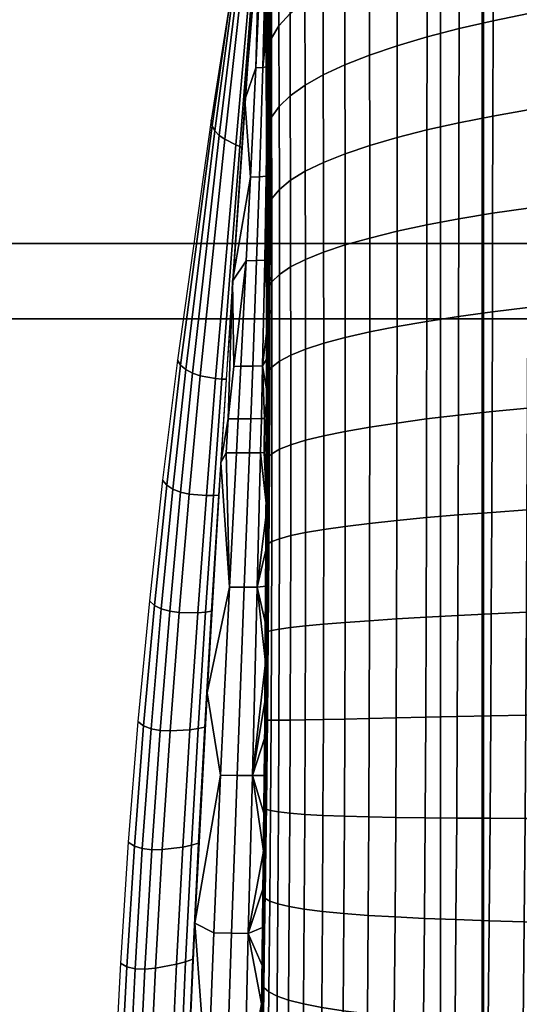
# Model space of a CAD drawing. Header units: millimetres. Extents: x 422 to 799, y -530 to 0.
# Tile 473 of 656: x 555 to 569, y -253 to -225. Entities that reach past the tile are written whole.
import ezdxf

# ---------------------------------------------------------------- set-up
doc = ezdxf.new("R2010")
doc.units = ezdxf.units.MM
doc.header["$MEASUREMENT"] = 0
for name, color, linetype in [('Coperchio', 4, 'Continuous'), ('sanitari', 7, 'Continuous'), ('Sifone', 11, 'Continuous')]:
    doc.layers.add(name, color=color, linetype=linetype)

msp = doc.modelspace()

# ---------------------------------------------------------------- meshes
at = {"layer": 'Coperchio'}
mesh = msp.add_polyface(dxfattribs=at)
corners = [(627.35, -190.644, 41.915), (627.349, -149.865, 41.726), (640.319, -149.865, 41.692), (640.32, -190.644, 41.875), (614.381, -190.644, 41.923), (614.38, -149.865, 41.733), (627.35, -231.423, 42), (640.321, -231.423, 41.957), (614.381, -231.424, 42.009), (610.846, -208.416, 41.973), (610.847, -164.111, 41.811), (610.846, -181.833, 41.891), (610.846, -195.125, 41.938), (610.846, -221.708, 41.998), (610.847, -235, 42.011), (640.302, -190.657, 37.975), (653.256, -190.656, 37.884), (653.26, -149.886, 37.715), (640.303, -149.888, 37.792), (627.344, -190.657, 38.015), (627.344, -149.888, 37.826), (614.38, -190.657, 38.023), (614.38, -149.888, 37.833), (640.301, -231.426, 38.057), (653.255, -231.426, 37.958), (627.344, -231.427, 38.1), (614.381, -231.427, 38.109), (610.847, -179.175, 37.98), (610.846, -161.235, 37.897), (610.847, -192.631, 38.03), (610.847, -206.086, 38.068), (610.847, -219.542, 38.095), (610.847, -246.453, 38.114), (610.847, -232.997, 38.11), (542.458, -190.646, 41.407), (529.488, -190.647, 41.124), (529.492, -149.871, 41.062), (542.462, -149.868, 41.299), (568.401, -190.644, 41.784), (568.403, -149.866, 41.614), (581.373, -190.644, 41.875), (581.374, -149.865, 41.692), (594.344, -190.644, 41.915), (594.344, -149.865, 41.726), (607.312, -190.644, 41.923), (607.313, -149.865, 41.733), (542.456, -231.424, 41.452), (529.486, -231.424, 41.146), (568.4, -231.423, 41.858), (581.372, -231.423, 41.957), (594.343, -231.423, 42), (607.312, -231.424, 42.009), (610.847, -208.416, 41.973), (610.847, -164.111, 41.811), (610.847, -181.833, 41.891), (610.847, -195.125, 41.938), (610.847, -221.708, 41.998), (610.847, -235, 42.011), (529.579, -190.651, 37.225), (529.568, -149.878, 37.163), (523.09, -149.876, 37.028), (523.102, -190.65, 37.064), (542.532, -190.653, 37.508), (542.523, -149.882, 37.399), (568.437, -190.656, 37.884), (568.433, -149.886, 37.715), (581.391, -190.657, 37.975), (581.39, -149.888, 37.792), (594.349, -190.657, 38.015), (594.349, -149.888, 37.826), (607.313, -190.657, 38.023), (607.313, -149.888, 37.833), (529.584, -231.424, 37.247), (523.108, -231.424, 37.073), (542.536, -231.425, 37.552), (568.439, -231.426, 37.958), (581.392, -231.426, 38.057), (594.349, -231.427, 38.1), (607.312, -231.427, 38.109), (610.847, -179.175, 37.98), (610.846, -161.235, 37.897), (610.847, -192.631, 38.03), (610.847, -206.086, 38.068), (610.847, -219.542, 38.095), (610.847, -246.453, 38.114), (610.847, -232.997, 38.11)]
mesh.append_faces([[corners[k] for k in face] for face in [(0, 1, 2, 3), (4, 5, 1, 0), (6, 0, 3, 7), (8, 4, 0, 6), (8, 9, 4, 4), (10, 5, 4, 4), (4, 11, 10, 10), (4, 12, 11, 11), (13, 9, 8, 8), (14, 13, 8, 8), (9, 12, 4, 4), (15, 16, 17, 18), (19, 15, 18, 20), (21, 19, 20, 22), (23, 24, 16, 15), (25, 23, 15, 19), (26, 25, 19, 21), (27, 22, 28, 28), (29, 21, 27, 27), (30, 26, 21, 21), (22, 27, 21, 21), (29, 30, 21, 21), (30, 31, 26, 26), (32, 26, 33, 33), (31, 33, 26, 26), (34, 35, 36, 37), (38, 34, 37, 39), (40, 38, 39, 41), (42, 40, 41, 43), (44, 42, 43, 45), (46, 47, 35, 34), (48, 46, 34, 38), (49, 48, 38, 40), (50, 49, 40, 42), (51, 50, 42, 44), (51, 44, 52, 52), (53, 44, 45, 45), (44, 53, 54, 54), (44, 54, 55, 55), (56, 51, 52, 52), (57, 51, 56, 56), (52, 44, 55, 55), (58, 59, 60, 61), (62, 63, 59, 58), (64, 65, 63, 62), (66, 67, 65, 64), (68, 69, 67, 66), (70, 71, 69, 68), (72, 58, 61, 73), (74, 62, 58, 72), (75, 64, 62, 74), (76, 66, 64, 75), (77, 68, 66, 76), (78, 70, 68, 77), (79, 80, 71, 71), (81, 79, 70, 70), (82, 70, 78, 78), (71, 70, 79, 79), (81, 70, 82, 82), (82, 78, 83, 83), (84, 85, 78, 78), (83, 78, 85, 85)]])
mesh = msp.add_polyface(dxfattribs=at)
corners = [(627.351, -272.203, 41.981), (627.35, -231.423, 42), (640.321, -231.423, 41.957), (640.322, -272.203, 41.937), (614.382, -272.203, 41.991), (614.381, -231.424, 42.009), (627.351, -312.982, 41.859), (640.322, -312.982, 41.817), (614.382, -312.982, 41.868), (610.847, -248.291, 42.014), (610.847, -235, 42.011), (610.847, -261.583, 42.005), (610.847, -288.166, 41.955), (610.847, -274.875, 41.985), (610.847, -305.888, 41.896), (640.301, -272.196, 38.037), (653.255, -272.196, 37.937), (653.255, -231.426, 37.958), (640.301, -231.426, 38.057), (627.344, -272.196, 38.081), (627.344, -231.427, 38.1), (614.381, -272.196, 38.091), (614.381, -231.427, 38.109), (640.303, -312.966, 37.918), (653.257, -312.966, 37.824), (627.345, -312.965, 37.959), (614.382, -312.966, 37.968), (610.847, -246.453, 38.114), (610.847, -259.908, 38.107), (610.847, -273.364, 38.088), (610.847, -286.819, 38.058), (610.847, -304.76, 38.001), (529.486, -272.201, 41.124), (523.002, -231.424, 40.971), (529.486, -231.424, 41.146), (542.456, -272.201, 41.429), (542.456, -231.424, 41.452), (568.4, -272.202, 41.837), (568.4, -231.423, 41.858), (581.372, -272.203, 41.937), (581.372, -231.423, 41.957), (594.343, -272.203, 41.981), (594.343, -231.423, 42), (607.312, -272.203, 41.991), (607.312, -231.424, 42.009), (542.457, -312.979, 41.346), (529.487, -312.977, 41.068), (568.4, -312.981, 41.724), (581.371, -312.982, 41.817), (594.342, -312.982, 41.859), (607.311, -312.982, 41.868), (610.847, -235, 42.011), (610.847, -248.291, 42.014), (523.073, -292.693, 40.934), (610.847, -261.583, 42.005), (610.846, -288.166, 41.955), (610.846, -274.875, 41.985), (610.846, -305.888, 41.896), (529.583, -272.197, 37.226), (529.584, -231.424, 37.247), (523.108, -231.424, 37.073), (542.536, -272.196, 37.53), (542.536, -231.425, 37.552), (568.439, -272.196, 37.937), (568.439, -231.426, 37.958), (581.392, -272.196, 38.037), (581.392, -231.426, 38.057), (594.349, -272.196, 38.081), (594.349, -231.427, 38.1), (607.312, -272.196, 38.091), (607.312, -231.427, 38.109), (542.53, -312.968, 37.447), (529.576, -312.97, 37.169), (568.436, -312.966, 37.824), (581.39, -312.966, 37.918), (594.348, -312.965, 37.959), (607.312, -312.966, 37.968), (523.105, -281.676, 37.044), (610.847, -246.453, 38.114), (610.847, -259.908, 38.107), (610.847, -273.364, 38.088), (610.847, -286.819, 38.058), (523.151, -292.397, 37.035), (610.847, -304.76, 38.001)]
mesh.append_faces([[corners[k] for k in face] for face in [(0, 1, 2, 3), (4, 5, 1, 0), (6, 0, 3, 7), (8, 4, 0, 6), (5, 9, 10, 10), (9, 5, 4, 4), (4, 11, 9, 9), (12, 4, 8, 8), (11, 4, 13, 13), (12, 13, 4, 4), (14, 12, 8, 8), (15, 16, 17, 18), (19, 15, 18, 20), (21, 19, 20, 22), (23, 24, 16, 15), (25, 23, 15, 19), (26, 25, 19, 21), (21, 22, 27, 27), (21, 27, 28, 28), (29, 21, 28, 28), (30, 21, 29, 29), (21, 30, 26, 26), (26, 30, 31, 31), (32, 33, 34, 34), (35, 32, 34, 36), (37, 35, 36, 38), (39, 37, 38, 40), (41, 39, 40, 42), (43, 41, 42, 44), (45, 46, 32, 35), (47, 45, 35, 37), (48, 47, 37, 39), (49, 48, 39, 41), (50, 49, 41, 43), (44, 51, 52, 52), (52, 43, 44, 44), (46, 53, 32, 32), (43, 52, 54, 54), (55, 50, 43, 43), (54, 56, 43, 43), (55, 43, 56, 56), (57, 50, 55, 55), (58, 59, 60, 60), (61, 62, 59, 58), (63, 64, 62, 61), (65, 66, 64, 63), (67, 68, 66, 65), (69, 70, 68, 67), (71, 61, 58, 72), (73, 63, 61, 71), (74, 65, 63, 73), (75, 67, 65, 74), (76, 69, 67, 75), (60, 77, 58, 58), (69, 78, 70, 70), (69, 79, 78, 78), (80, 79, 69, 69), (81, 80, 69, 69), (72, 58, 82, 82), (69, 76, 81, 81), (76, 83, 81, 81)]])
at = {"layer": 'sanitari'}
mesh = msp.add_polyface(dxfattribs=at)
corners = [(551.76, -233.563, -13.253), (522.227, -233.563, -13.253), (522.227, -265.132, -13.253), (551.76, -265.132, -13.253), (551.76, -201.994, -13.253), (522.227, -201.994, -13.253), (551.76, -170.425, -13.253), (522.227, -170.425, -13.253), (581.293, -233.563, -13.253), (581.293, -265.132, -13.253), (581.293, -201.994, -13.253), (581.293, -170.425, -13.253), (610.825, -233.563, -13.253), (610.825, -265.132, -13.253), (610.825, -201.994, -13.253), (610.825, -170.425, -13.253), (640.358, -233.563, -13.253), (640.358, -265.132, -13.253), (640.358, -201.994, -13.253), (640.358, -170.425, -13.253), (567.221, -224.06, -277.339), (545.417, -224.06, -277.339), (545.417, -192.052, -276.188), (567.221, -192.052, -276.188), (567.221, -256.069, -278.49), (545.417, -256.069, -278.49), (589.024, -224.06, -277.339), (589.024, -192.052, -276.188), (589.024, -256.069, -278.49), (610.827, -224.06, -277.339), (610.827, -192.052, -276.188), (610.827, -256.069, -278.49), (632.63, -224.06, -277.339), (632.63, -192.052, -276.188), (632.63, -256.069, -278.49), (654.433, -224.06, -277.339), (654.433, -192.052, -276.188), (654.433, -256.069, -278.49), (523.788, -178.221, -275.691), (523.85, -173.165, -275.509), (523.614, -208.055, -276.763), (523.62, -203.124, -276.586), (523.635, -198.194, -276.409), (523.659, -193.263, -276.232), (523.692, -188.333, -276.054), (523.726, -231.855, -277.619), (523.661, -223.921, -277.334), (523.624, -215.988, -277.049), (523.943, -247.668, -278.188), (523.819, -239.788, -277.905), (523.736, -183.277, -275.872), (524.515, -271.306, -279.038), (524.29, -263.427, -278.755), (524.099, -255.548, -278.471), (520.439, -255.565, -278.396), (523.943, -247.668, -278.188), (524.099, -255.548, -278.471), (520.163, -239.772, -277.828), (523.726, -231.855, -277.619), (523.819, -239.788, -277.905), (524.29, -263.427, -278.755), (519.971, -207.983, -276.685), (523.624, -215.988, -277.049), (523.661, -223.921, -277.334), (523.62, -203.124, -276.586), (523.614, -208.055, -276.763), (523.659, -193.263, -276.232), (523.635, -198.194, -276.409), (520.162, -178.104, -275.611), (523.736, -183.277, -275.872), (523.692, -188.333, -276.054), (523.788, -178.221, -275.691), (520.851, -271.359, -278.965)]
mesh.append_faces([[corners[k] for k in face] for face in [(0, 1, 2, 3), (4, 5, 1, 0), (6, 7, 5, 4), (8, 0, 3, 9), (10, 4, 0, 8), (11, 6, 4, 10), (12, 8, 9, 13), (14, 10, 8, 12), (15, 11, 10, 14), (16, 12, 13, 17), (18, 14, 12, 16), (19, 15, 14, 18), (20, 21, 22, 23), (24, 25, 21, 20), (26, 20, 23, 27), (28, 24, 20, 26), (29, 26, 27, 30), (31, 28, 26, 29), (32, 29, 30, 33), (34, 31, 29, 32), (35, 32, 33, 36), (37, 34, 32, 35), (38, 39, 22, 22), (22, 40, 41, 41), (22, 42, 43, 43), (41, 42, 22, 22), (22, 43, 44, 44), (45, 46, 21, 21), (21, 46, 47, 47), (25, 48, 49, 49), (21, 49, 45, 45), (47, 40, 21, 21), (50, 22, 44, 44), (51, 52, 25, 25), (53, 25, 52, 52), (48, 25, 53, 53), (38, 22, 50, 50), (25, 49, 21, 21), (40, 22, 21, 21), (54, 55, 56, 56), (57, 58, 59, 59), (57, 59, 55, 55), (54, 56, 60, 60), (61, 62, 63, 63), (61, 64, 65, 65), (61, 65, 62, 62), (61, 66, 67, 67), (68, 69, 70, 70), (68, 70, 66, 66), (61, 67, 64, 64), (57, 63, 58, 58), (68, 71, 69, 69), (72, 54, 60, 60)]])
at = {"layer": 'Sifone', "color": 150}
mesh = msp.add_polyface(dxfattribs=at)
corners = [(566.01, -216.019, -330.755), (566.868, -215.612, -331.871), (566.881, -213.824, -330.725), (566.021, -214.263, -329.624), (572.915, -216.278, -338.836), (573.955, -216.08, -339.53), (573.982, -213.478, -338.026), (572.94, -213.7, -337.341), (571.895, -216.495, -338.099), (571.918, -213.942, -336.614), (570.809, -216.753, -337.247), (570.831, -214.229, -335.774), (569.757, -217.032, -336.342), (569.776, -214.54, -334.882), (568.742, -217.332, -335.38), (568.759, -214.874, -333.935), (567.773, -217.654, -334.362), (567.788, -215.231, -332.931), (566.856, -217.997, -333.286), (566, -218.363, -332.152), (574.989, -218.589, -341.596), (576.061, -218.447, -342.217), (576.086, -215.738, -340.799), (575.012, -215.9, -340.184), (573.933, -218.748, -340.936), (572.894, -218.923, -340.234), (571.875, -219.115, -339.489), (570.792, -219.345, -338.627), (569.741, -219.594, -337.71), (568.729, -219.862, -336.737), (567.762, -220.149, -335.706), (566.848, -220.455, -334.615), (565.995, -220.782, -333.467), (574.969, -221.337, -342.904), (576.04, -221.214, -343.529), (573.914, -221.475, -342.238), (572.877, -221.629, -341.53), (571.859, -221.798, -340.778), (570.778, -222.001, -339.907), (569.729, -222.221, -338.981), (568.719, -222.457, -337.997), (567.755, -222.711, -336.955), (566.843, -222.981, -335.853), (565.992, -223.27, -334.692), (574.951, -224.139, -344.104), (576.022, -224.034, -344.733), (573.897, -224.257, -343.433), (572.861, -224.39, -342.72), (571.846, -224.537, -341.962), (570.766, -224.713, -341.084), (569.719, -224.905, -340.149), (568.712, -225.112, -339.157), (567.749, -225.332, -338.105), (566.839, -225.568, -336.994), (565.991, -225.82, -335.822), (574.935, -226.987, -345.192), (576.005, -226.9, -345.824), (573.882, -227.087, -344.517), (572.848, -227.2, -343.8), (571.833, -227.325, -343.037), (570.755, -227.477, -342.152), (569.711, -227.641, -341.211), (568.705, -227.819, -340.211), (567.745, -228.008, -339.152), (566.837, -228.21, -338.032), (565.991, -228.426, -336.851)]
mesh.append_faces([[corners[k] for k in face] for face in [(0, 1, 2, 3), (4, 5, 6, 7), (8, 4, 7, 9), (10, 8, 9, 11), (12, 10, 11, 13), (14, 12, 13, 15), (16, 14, 15, 17), (18, 16, 17, 1), (19, 18, 1, 0), (20, 21, 22, 23), (24, 20, 23, 5), (25, 24, 5, 4), (26, 25, 4, 8), (27, 26, 8, 10), (28, 27, 10, 12), (29, 28, 12, 14), (30, 29, 14, 16), (31, 30, 16, 18), (32, 31, 18, 19), (33, 34, 21, 20), (35, 33, 20, 24), (36, 35, 24, 25), (37, 36, 25, 26), (38, 37, 26, 27), (39, 38, 27, 28), (40, 39, 28, 29), (41, 40, 29, 30), (42, 41, 30, 31), (43, 42, 31, 32), (44, 45, 34, 33), (46, 44, 33, 35), (47, 46, 35, 36), (48, 47, 36, 37), (49, 48, 37, 38), (50, 49, 38, 39), (51, 50, 39, 40), (52, 51, 40, 41), (53, 52, 41, 42), (54, 53, 42, 43), (55, 56, 45, 44), (57, 55, 44, 46), (58, 57, 46, 47), (59, 58, 47, 48), (60, 59, 48, 49), (61, 60, 49, 50), (62, 61, 50, 51), (63, 62, 51, 52), (64, 63, 52, 53), (65, 64, 53, 54)]], dxfattribs={"color": 150})
mesh = msp.add_polyface(dxfattribs=at)
corners = [(562.368, -221.402, -316.858), (562.375, -222.119, -318.189), (562.371, -221.028, -317.471), (562.362, -219.586, -315.797), (562.363, -220.999, -315.476), (562.364, -221.922, -316.006), (562.366, -220.006, -316.763), (562.371, -222.911, -317.684), (562.379, -223.228, -318.881), (562.364, -222.603, -316.385), (562.364, -223.309, -316.766), (562.296, -221.798, -321.584), (562.413, -221.35, -322.967), (562.407, -219.343, -321.706), (562.289, -219.843, -320.344), (562.269, -222.243, -320.209), (562.262, -220.339, -318.988), (563.89, -221.86, -329.693), (564.507, -221.488, -331.001), (564.508, -219.154, -329.718), (563.889, -219.572, -328.426), (563.369, -222.244, -328.345), (563.366, -220.004, -327.095), (562.949, -222.639, -326.966), (562.945, -220.447, -325.733), (562.634, -223.039, -325.569), (562.628, -220.898, -324.353), (562.42, -223.441, -324.165), (562.303, -223.839, -322.765), (562.276, -224.233, -321.373), (565.211, -223.575, -333.473), (565.992, -223.27, -334.692), (565.995, -220.782, -333.467), (565.211, -221.128, -332.261), (564.508, -223.893, -332.2), (563.893, -224.22, -330.878), (563.374, -224.558, -329.516), (562.317, -220.828, -317.647), (562.321, -221.743, -318.254), (562.325, -222.681, -318.848), (562.328, -223.64, -319.429), (562.378, -222.735, -318.578), (562.35, -222.713, -318.713), (562.343, -220.865, -317.513), (562.37, -220.892, -317.379), (562.321, -221.743, -318.254), (562.317, -220.828, -317.647), (562.325, -222.681, -318.848), (562.328, -223.64, -319.429), (562.357, -224.648, -319.86), (562.236, -220.875, -291.305), (562.177, -222.268, -291.306), (562.287, -222.244, -303.087), (562.315, -220.848, -303.087), (562.265, -220.179, -291.304), (562.327, -220.151, -303.086), (562.337, -222.226, -311.088), (562.364, -224.022, -317.141), (562.364, -223.309, -316.766), (562.364, -221.922, -316.006), (562.364, -222.603, -316.385), (562.363, -220.999, -315.476), (562.354, -220.824, -312.831), (562.361, -220.127, -314.958), (562.356, -220.127, -312.55), (562.183, -226.434, -303.088), (562.197, -220.199, -281.999), (562.154, -220.893, -282.131), (562.098, -222.28, -284.674), (562.101, -221.3, -279.595), (562.239, -219.541, -282), (561.678, -227.359, -279.595), (561.988, -226.45, -291.311)]
mesh.append_faces([[corners[k] for k in face] for face in [(0, 1, 2, 2), (3, 4, 5, 0), (2, 6, 0, 0), (0, 7, 1, 1), (1, 7, 8, 8), (0, 9, 10, 7), (5, 9, 0, 0), (6, 3, 0, 0), (11, 12, 13, 14), (15, 11, 14, 16), (17, 18, 19, 20), (21, 17, 20, 22), (23, 21, 22, 24), (25, 23, 24, 26), (27, 25, 26, 12), (28, 27, 12, 11), (29, 28, 11, 15), (30, 31, 32, 33), (34, 30, 33, 18), (35, 34, 18, 17), (36, 35, 17, 21), (16, 37, 38, 15), (15, 39, 40, 29), (39, 15, 38, 38), (41, 42, 43, 44), (43, 45, 46, 46), (42, 47, 45, 45), (42, 48, 47, 47), (42, 45, 43, 43), (49, 48, 42, 42), (50, 51, 52, 53), (54, 50, 53, 55), (56, 57, 58, 58), (59, 56, 60, 60), (59, 61, 62, 62), (58, 60, 56, 56), (56, 59, 62, 62), (61, 63, 62, 62), (63, 64, 62, 62), (62, 64, 55, 53), (53, 52, 56, 62), (65, 56, 52, 52), (50, 54, 66, 67), (51, 50, 67, 68), (66, 69, 67, 67), (68, 67, 69, 69), (70, 69, 66, 66), (69, 71, 68, 68), (68, 72, 51, 51)]], dxfattribs={"color": 150})
mesh = msp.add_polyface(dxfattribs=at)
corners = [(562.378, -223.912, -318.928), (562.383, -224.328, -319.531), (562.379, -223.228, -318.881), (562.367, -224.57, -317.768), (562.363, -225.301, -317.789), (562.373, -224.814, -318.66), (562.371, -222.911, -317.684), (562.364, -223.309, -316.766), (562.364, -224.022, -317.141), (562.364, -224.722, -317.499), (562.388, -226.065, -320.488), (562.386, -225.192, -320.018), (562.362, -226.319, -318.277), (562.383, -224.328, -319.531), (562.373, -224.814, -318.66), (562.363, -225.301, -317.789), (562.359, -227.342, -318.749), (562.955, -224.905, -328.123), (563.374, -224.558, -329.516), (563.369, -222.244, -328.345), (562.949, -222.639, -326.966), (562.64, -225.257, -326.711), (562.634, -223.039, -325.569), (562.427, -225.609, -325.293), (562.42, -223.441, -324.165), (562.31, -225.958, -323.878), (562.303, -223.839, -322.765), (562.282, -226.303, -322.472), (562.276, -224.233, -321.373), (565.212, -226.086, -334.592), (565.991, -225.82, -335.822), (565.992, -223.27, -334.692), (565.211, -223.575, -333.473), (564.512, -226.362, -333.308), (564.508, -223.893, -332.2), (563.898, -226.647, -331.975), (563.893, -224.22, -330.878), (563.38, -226.939, -330.601), (562.962, -227.24, -329.195), (562.647, -227.545, -327.772), (562.433, -227.849, -326.341), (562.331, -224.621, -319.996), (562.334, -225.622, -320.546), (562.336, -226.643, -321.08), (562.328, -223.64, -319.429), (562.384, -224.667, -319.724), (562.357, -224.648, -319.86), (562.35, -222.713, -318.713), (562.378, -222.735, -318.578), (562.388, -226.68, -320.807), (562.361, -226.666, -320.943), (562.331, -224.621, -319.996), (562.328, -223.64, -319.429), (562.334, -225.622, -320.546), (562.336, -226.643, -321.08), (562.177, -222.268, -291.306), (561.988, -226.45, -291.311), (562.183, -226.434, -303.088), (562.287, -222.244, -303.087), (562.324, -226.413, -314.867), (562.362, -226.319, -318.277), (562.363, -225.301, -317.789), (562.364, -224.722, -317.499), (562.364, -224.022, -317.141), (562.359, -227.342, -318.749), (562.337, -222.226, -311.088), (562.098, -222.28, -284.674), (561.678, -227.359, -279.595), (560.744, -228.092, -257.622), (561.725, -221.317, -257.622), (561.785, -221.142, -254.462), (560.721, -227.929, -254.462), (560.824, -228.238, -260.771), (561.724, -221.484, -260.771), (560.95, -228.365, -263.907), (561.77, -221.639, -263.908), (561.104, -228.473, -267.035), (561.846, -221.78, -267.035), (561.417, -228.628, -273.296), (562.006, -222.003, -273.296), (561.535, -228.676, -276.44), (562.05, -222.08, -276.441), (561.608, -228.704, -279.595), (562.051, -222.132, -279.595)]
mesh.append_faces([[corners[k] for k in face] for face in [(0, 1, 2, 2), (3, 4, 5, 0), (2, 6, 0, 0), (0, 5, 1, 1), (6, 7, 8, 8), (3, 8, 9, 9), (3, 9, 4, 4), (8, 3, 6, 6), (6, 3, 0, 0), (10, 11, 12, 12), (11, 13, 14, 14), (12, 14, 15, 15), (11, 14, 12, 12), (16, 10, 12, 12), (17, 18, 19, 20), (21, 17, 20, 22), (23, 21, 22, 24), (25, 23, 24, 26), (27, 25, 26, 28), (29, 30, 31, 32), (33, 29, 32, 34), (35, 33, 34, 36), (37, 35, 36, 18), (38, 37, 18, 17), (39, 38, 17, 21), (40, 39, 21, 23), (28, 41, 42, 27), (27, 42, 43, 43), (41, 28, 44, 44), (45, 46, 47, 48), (49, 50, 46, 45), (46, 51, 52, 52), (46, 53, 51, 51), (50, 54, 53, 53), (53, 46, 50, 50), (55, 56, 57, 58), (59, 60, 61, 61), (61, 62, 59, 59), (57, 62, 63, 63), (59, 64, 60, 60), (59, 62, 57, 57), (63, 65, 57, 57), (66, 67, 56, 56), (68, 69, 70, 71), (72, 73, 69, 68), (74, 75, 73, 72), (76, 77, 75, 74), (78, 79, 77, 76), (80, 81, 79, 78), (82, 83, 81, 80)]], dxfattribs={"color": 150})
mesh = msp.add_polyface(dxfattribs=at)
corners = [(562.392, -228.728, -321.8), (562.349, -230.44, -320.068), (562.392, -229.631, -322.204), (562.392, -230.541, -322.592), (562.345, -231.483, -320.478), (562.391, -227.832, -321.379), (562.353, -229.402, -319.644), (562.39, -226.945, -320.942), (562.357, -228.369, -319.204), (562.359, -227.342, -318.749), (562.388, -226.065, -320.488), (562.316, -228.15, -324.915), (562.433, -227.849, -326.341), (562.427, -225.609, -325.293), (562.31, -225.958, -323.878), (562.287, -228.448, -323.496), (562.282, -226.303, -322.472), (565.214, -228.654, -335.613), (565.991, -228.426, -336.851), (565.991, -225.82, -335.822), (565.212, -226.086, -334.592), (564.515, -228.89, -334.319), (564.512, -226.362, -333.308), (563.903, -229.133, -332.977), (563.898, -226.647, -331.975), (563.385, -229.381, -331.593), (563.38, -226.939, -330.601), (562.968, -229.637, -330.178), (562.962, -227.24, -329.195), (562.653, -229.896, -328.745), (562.647, -227.545, -327.772), (562.439, -230.154, -327.304), (562.32, -230.408, -325.867), (562.289, -230.659, -324.438), (565.216, -231.273, -336.53), (565.991, -231.082, -337.776), (564.519, -231.47, -335.228), (563.908, -231.672, -333.878), (563.391, -231.878, -332.487), (562.973, -232.089, -331.064), (562.658, -232.303, -329.623), (562.339, -228.74, -322.092), (562.34, -229.815, -322.569), (562.336, -226.643, -321.08), (562.338, -227.683, -321.596), (562.339, -230.906, -323.025), (562.391, -228.77, -321.818), (562.364, -228.759, -321.955), (562.361, -226.666, -320.943), (562.388, -226.68, -320.807), (562.391, -230.928, -322.749), (562.364, -230.921, -322.886), (562.338, -227.683, -321.596), (562.336, -226.643, -321.08), (562.339, -228.74, -322.092), (562.339, -230.906, -323.025), (562.34, -229.815, -322.569), (562.088, -229.535, -303.09), (562.007, -231.911, -303.092), (562.238, -231.898, -314.868), (562.28, -229.518, -314.867), (562.183, -226.434, -303.088), (562.324, -226.413, -314.867), (561.837, -229.546, -291.316), (561.716, -231.919, -291.319), (561.988, -226.45, -291.311), (562.349, -230.44, -320.068), (562.353, -229.402, -319.644), (562.359, -227.342, -318.749), (562.357, -228.369, -319.204), (562.345, -231.483, -320.478), (561.678, -227.359, -279.595), (561.329, -232.496, -279.595)]
mesh.append_faces([[corners[k] for k in face] for face in [(0, 1, 2, 2), (3, 2, 4, 4), (0, 5, 6, 6), (7, 8, 5, 5), (9, 7, 10, 10), (7, 9, 8, 8), (6, 5, 8, 8), (4, 2, 1, 1), (6, 1, 0, 0), (11, 12, 13, 14), (15, 11, 14, 16), (17, 18, 19, 20), (21, 17, 20, 22), (23, 21, 22, 24), (25, 23, 24, 26), (27, 25, 26, 28), (29, 27, 28, 30), (31, 29, 30, 12), (32, 31, 12, 11), (33, 32, 11, 15), (34, 35, 18, 17), (36, 34, 17, 21), (37, 36, 21, 23), (38, 37, 23, 25), (39, 38, 25, 27), (40, 39, 27, 29), (15, 41, 42, 33), (16, 43, 44, 15), (15, 44, 41, 41), (33, 42, 45, 45), (46, 47, 48, 49), (50, 51, 47, 46), (48, 52, 53, 53), (47, 54, 52, 52), (51, 55, 56, 56), (47, 56, 54, 54), (47, 52, 48, 48), (51, 56, 47, 47), (57, 58, 59, 60), (61, 57, 60, 62), (63, 64, 58, 57), (65, 63, 57, 61), (66, 67, 60, 60), (68, 60, 69, 69), (69, 60, 67, 67), (59, 70, 66, 66), (59, 66, 60, 60), (60, 68, 62, 62), (63, 65, 71, 71), (63, 71, 72, 72)]], dxfattribs={"color": 150})
mesh = msp.add_polyface(dxfattribs=at)
corners = [(574.92, -229.877, -346.165), (575.989, -229.806, -346.799), (576.005, -226.9, -345.824), (574.935, -226.987, -345.192), (573.868, -229.959, -345.488), (573.882, -227.087, -344.517), (572.835, -230.053, -344.766), (572.848, -227.2, -343.8), (571.822, -230.158, -343.999), (571.833, -227.325, -343.037), (570.745, -230.285, -343.109), (570.755, -227.477, -342.152), (569.703, -230.423, -342.162), (569.711, -227.641, -341.211), (568.699, -230.572, -341.156), (568.705, -227.819, -340.211), (567.741, -230.731, -340.09), (567.745, -228.008, -339.152), (566.835, -230.901, -338.963), (566.837, -228.21, -338.032), (565.991, -231.082, -337.776), (565.991, -228.426, -336.851), (575.973, -232.747, -347.658), (577.058, -232.702, -348.253), (577.074, -229.746, -347.393), (574.905, -232.803, -347.022), (573.854, -232.868, -346.342), (572.821, -232.943, -345.617), (571.81, -233.028, -344.846), (570.735, -233.131, -343.952), (569.694, -233.244, -343), (568.692, -233.366, -341.989), (567.736, -233.496, -340.917), (566.833, -233.634, -339.785), (565.99, -233.781, -338.591), (575.956, -235.717, -348.398), (577.041, -235.686, -348.994), (574.889, -235.757, -347.759), (573.838, -235.806, -347.077), (572.807, -235.863, -346.35), (571.797, -235.929, -345.576), (570.723, -236.01, -344.678), (569.684, -236.099, -343.722), (568.685, -236.194, -342.706), (567.73, -236.295, -341.63), (566.829, -236.402, -340.493), (565.988, -236.517, -339.295), (575.939, -238.71, -349.017), (577.023, -238.692, -349.614), (574.871, -238.736, -348.377), (573.821, -238.769, -347.693), (572.791, -238.809, -346.963), (571.782, -238.856, -346.187), (570.71, -238.915, -345.285), (569.672, -238.98, -344.326), (568.675, -239.049, -343.307), (567.722, -239.122, -342.227), (566.823, -239.199, -341.086), (565.984, -239.282, -339.884), (575.919, -241.721, -349.515), (577.003, -241.716, -350.112), (574.851, -241.733, -348.874), (573.802, -241.751, -348.188), (572.773, -241.774, -347.456), (571.764, -241.803, -346.677), (570.694, -241.84, -345.773)]
mesh.append_faces([[corners[k] for k in face] for face in [(0, 1, 2, 3), (4, 0, 3, 5), (6, 4, 5, 7), (8, 6, 7, 9), (10, 8, 9, 11), (12, 10, 11, 13), (14, 12, 13, 15), (16, 14, 15, 17), (18, 16, 17, 19), (20, 18, 19, 21), (22, 23, 24, 1), (25, 22, 1, 0), (26, 25, 0, 4), (27, 26, 4, 6), (28, 27, 6, 8), (29, 28, 8, 10), (30, 29, 10, 12), (31, 30, 12, 14), (32, 31, 14, 16), (33, 32, 16, 18), (34, 33, 18, 20), (35, 36, 23, 22), (37, 35, 22, 25), (38, 37, 25, 26), (39, 38, 26, 27), (40, 39, 27, 28), (41, 40, 28, 29), (42, 41, 29, 30), (43, 42, 30, 31), (44, 43, 31, 32), (45, 44, 32, 33), (46, 45, 33, 34), (47, 48, 36, 35), (49, 47, 35, 37), (50, 49, 37, 38), (51, 50, 38, 39), (52, 51, 39, 40), (53, 52, 40, 41), (54, 53, 41, 42), (55, 54, 42, 43), (56, 55, 43, 44), (57, 56, 44, 45), (58, 57, 45, 46), (59, 60, 48, 47), (61, 59, 47, 49), (62, 61, 49, 50), (63, 62, 50, 51), (64, 63, 51, 52), (65, 64, 52, 53)]], dxfattribs={"color": 150})
mesh = msp.add_polyface(dxfattribs=at)
corners = [(562.392, -230.541, -322.592), (562.34, -232.533, -320.872), (562.392, -231.459, -322.963), (562.39, -232.384, -323.318), (562.386, -234.254, -323.977), (562.388, -233.316, -323.656), (562.328, -234.65, -321.616), (562.321, -235.718, -321.966), (562.383, -235.2, -324.28), (562.334, -233.588, -321.252), (562.345, -231.483, -320.478), (562.443, -232.516, -328.175), (562.658, -232.303, -329.623), (562.653, -229.896, -328.745), (562.439, -230.154, -327.304), (562.322, -232.725, -326.73), (562.32, -230.408, -325.867), (562.289, -232.931, -325.292), (562.289, -230.659, -324.438), (565.217, -233.936, -337.339), (565.99, -233.781, -338.591), (565.991, -231.082, -337.776), (565.216, -231.273, -336.53), (564.521, -234.095, -336.032), (564.519, -231.47, -335.228), (563.911, -234.257, -334.676), (563.908, -231.672, -333.878), (563.394, -234.421, -333.279), (563.391, -231.878, -332.487), (562.977, -234.59, -331.85), (562.973, -232.089, -331.064), (562.661, -234.76, -330.403), (562.444, -234.929, -328.948), (562.321, -235.094, -327.496), (562.286, -235.255, -326.052), (562.337, -233.133, -323.87), (562.334, -234.267, -324.258), (562.339, -230.906, -323.025), (562.339, -232.012, -323.458), (562.331, -235.413, -324.623), (562.387, -233.147, -323.594), (562.361, -233.144, -323.731), (562.364, -230.921, -322.886), (562.391, -230.928, -322.749), (562.38, -235.421, -324.346), (562.355, -235.42, -324.483), (562.339, -232.012, -323.458), (562.339, -230.906, -323.025), (562.334, -234.267, -324.258), (562.337, -233.133, -323.87), (562.331, -235.413, -324.623), (562.007, -231.911, -303.092), (561.898, -234.905, -303.095), (562.177, -234.896, -314.868), (562.238, -231.898, -314.868), (561.716, -231.919, -291.319), (561.562, -234.909, -291.323), (562.334, -233.588, -321.252), (562.328, -234.65, -321.616), (562.34, -232.533, -320.872), (562.345, -231.483, -320.478), (561.329, -232.496, -279.595), (561.359, -234.91, -285.035), (561.837, -229.546, -291.316), (561.203, -236.4, -283.109), (559.854, -234.88, -257.622), (560.744, -228.092, -257.622), (560.721, -227.929, -254.462), (559.764, -234.731, -254.462), (560, -235.003, -260.771), (560.824, -228.238, -260.771), (560.192, -235.101, -263.907), (560.95, -228.365, -263.907), (560.411, -235.174, -267.035), (561.104, -228.473, -267.035), (560.847, -235.258, -273.295), (561.417, -228.628, -273.296), (561.025, -235.275, -276.44), (561.535, -228.676, -276.44), (561.156, -235.277, -279.595), (561.608, -228.704, -279.595)]
mesh.append_faces([[corners[k] for k in face] for face in [(0, 1, 2, 2), (2, 1, 3, 3), (4, 5, 6, 6), (7, 8, 4, 4), (9, 5, 3, 3), (1, 0, 10, 10), (3, 1, 9, 9), (6, 5, 9, 9), (6, 7, 4, 4), (11, 12, 13, 14), (15, 11, 14, 16), (17, 15, 16, 18), (19, 20, 21, 22), (23, 19, 22, 24), (25, 23, 24, 26), (27, 25, 26, 28), (29, 27, 28, 30), (31, 29, 30, 12), (32, 31, 12, 11), (33, 32, 11, 15), (34, 33, 15, 17), (17, 35, 36, 34), (18, 37, 38, 17), (17, 38, 35, 35), (34, 36, 39, 39), (40, 41, 42, 43), (44, 45, 41, 40), (42, 46, 47, 47), (41, 48, 49, 49), (45, 50, 48, 48), (41, 49, 46, 46), (45, 48, 41, 41), (42, 41, 46, 46), (51, 52, 53, 54), (55, 56, 52, 51), (57, 53, 58, 58), (54, 57, 59, 59), (60, 54, 59, 59), (54, 53, 57, 57), (55, 61, 62, 62), (55, 63, 61, 61), (61, 64, 62, 62), (56, 55, 62, 62), (65, 66, 67, 68), (69, 70, 66, 65), (71, 72, 70, 69), (73, 74, 72, 71), (75, 76, 74, 73), (77, 78, 76, 75), (79, 80, 78, 77)]], dxfattribs={"color": 150})
mesh = msp.add_polyface(dxfattribs=at)
corners = [(562.379, -236.152, -324.567), (562.383, -235.2, -324.28), (562.314, -236.792, -322.301), (562.306, -237.871, -322.621), (562.374, -237.109, -324.836), (562.321, -235.718, -321.966), (562.298, -238.956, -322.925), (565.216, -236.636, -338.038), (565.988, -236.517, -339.295), (565.99, -233.781, -338.591), (565.217, -233.936, -337.339), (564.521, -236.758, -336.726), (564.521, -234.095, -336.032), (563.912, -236.881, -335.366), (563.911, -234.257, -334.676), (563.396, -237.005, -333.964), (563.394, -234.421, -333.279), (562.978, -237.132, -332.531), (562.977, -234.59, -331.85), (562.661, -237.26, -331.079), (562.661, -234.76, -330.403), (562.442, -237.385, -329.619), (562.444, -234.929, -328.948), (562.318, -237.507, -328.163), (562.321, -235.094, -327.496), (562.28, -237.625, -326.713), (562.286, -235.255, -326.052), (565.213, -239.367, -338.623), (565.984, -239.282, -339.884), (564.52, -239.453, -337.309), (563.911, -239.538, -335.945), (563.395, -239.623, -334.54), (562.331, -235.413, -324.623), (562.326, -236.571, -324.963), (562.321, -237.74, -325.278), (562.369, -237.741, -325), (562.345, -237.743, -325.138), (562.355, -235.42, -324.483), (562.38, -235.421, -324.346), (562.321, -237.74, -325.278), (562.326, -236.571, -324.963), (562.315, -238.918, -325.568), (562.331, -235.413, -324.623), (561.841, -236.399, -303.096), (561.804, -237.364, -303.097), (562.121, -237.359, -314.869), (562.143, -236.392, -314.869), (561.898, -234.905, -303.095), (562.177, -234.896, -314.868), (561.485, -236.402, -291.325), (561.435, -237.366, -291.327), (561.562, -234.909, -291.323), (562.306, -237.871, -322.621), (562.314, -236.792, -322.301), (562.223, -237.356, -318.952), (562.321, -235.718, -321.966), (562.234, -236.389, -318.66), (562.298, -238.956, -322.925), (562.328, -234.65, -321.616), (561.203, -236.4, -283.109), (561.145, -237.364, -283.109), (561.359, -234.91, -285.035), (561.329, -232.496, -279.595), (560.996, -237.634, -279.595), (559.461, -238.281, -257.622), (559.854, -234.88, -257.622), (559.764, -234.731, -254.462), (559.344, -238.14, -254.462), (559.635, -238.392, -260.771), (560, -235.003, -260.771), (559.853, -238.474, -263.907), (560.192, -235.101, -263.907), (560.097, -238.529, -267.035), (560.411, -235.174, -267.035), (560.583, -238.575, -273.295), (560.847, -235.258, -273.295), (560.785, -238.575, -276.44), (561.025, -235.275, -276.44), (560.94, -238.564, -279.595), (561.156, -235.277, -279.595)]
mesh.append_faces([[corners[k] for k in face] for face in [(0, 1, 2, 2), (0, 3, 4, 4), (2, 1, 5, 5), (3, 0, 2, 2), (3, 6, 4, 4), (7, 8, 9, 10), (11, 7, 10, 12), (13, 11, 12, 14), (15, 13, 14, 16), (17, 15, 16, 18), (19, 17, 18, 20), (21, 19, 20, 22), (23, 21, 22, 24), (25, 23, 24, 26), (27, 28, 8, 7), (29, 27, 7, 11), (30, 29, 11, 13), (31, 30, 13, 15), (26, 32, 33, 25), (34, 25, 33, 33), (35, 36, 37, 38), (36, 39, 40, 40), (36, 41, 39, 39), (37, 40, 42, 42), (36, 40, 37, 37), (43, 44, 45, 46), (47, 43, 46, 48), (49, 50, 44, 43), (51, 49, 43, 47), (52, 53, 54, 54), (53, 55, 56, 56), (54, 57, 52, 52), (58, 48, 55, 55), (54, 56, 46, 45), (54, 53, 56, 56), (54, 45, 57, 57), (48, 56, 55, 55), (46, 56, 48, 48), (59, 60, 50, 49), (61, 59, 49, 51), (62, 63, 59, 59), (63, 60, 59, 59), (64, 65, 66, 67), (68, 69, 65, 64), (70, 71, 69, 68), (72, 73, 71, 70), (74, 75, 73, 72), (76, 77, 75, 74), (78, 79, 77, 76)]], dxfattribs={"color": 150})
mesh = msp.add_polyface(dxfattribs=at)
corners = [(562.369, -238.072, -325.088), (562.298, -238.956, -322.925), (562.363, -239.041, -325.322), (562.344, -241.695, -325.868), (562.354, -240.364, -325.612), (562.27, -242.24, -323.741), (562.289, -240.046, -323.213), (562.374, -237.109, -324.836), (562.28, -241.141, -323.485), (562.26, -243.302, -323.971), (562.977, -239.709, -333.104), (563.395, -239.623, -334.54), (563.396, -237.005, -333.964), (562.978, -237.132, -332.531), (562.658, -239.795, -331.648), (562.661, -237.26, -331.079), (562.438, -239.878, -330.185), (562.442, -237.385, -329.619), (562.31, -239.957, -328.725), (562.318, -237.507, -328.163), (562.269, -240.032, -327.271), (562.28, -237.625, -326.713), (565.208, -242.123, -339.093), (565.976, -242.071, -340.357), (565.984, -239.282, -339.884), (565.213, -239.367, -338.623), (564.515, -242.173, -337.776), (564.52, -239.453, -337.309), (563.907, -242.221, -336.411), (563.911, -239.538, -335.945), (563.391, -242.267, -335.004), (562.972, -242.313, -333.566), (562.652, -242.358, -332.108), (562.429, -242.399, -330.643), (562.299, -242.437, -329.181), (562.255, -242.471, -327.724), (562.321, -237.74, -325.278), (562.315, -238.918, -325.568), (562.308, -240.106, -325.832), (562.299, -241.301, -326.07), (562.29, -242.503, -326.282), (562.355, -240.1, -325.554), (562.33, -240.106, -325.692), (562.345, -237.743, -325.138), (562.369, -237.741, -325), (562.336, -242.491, -326.002), (562.312, -242.499, -326.141), (562.299, -241.301, -326.07), (562.308, -240.106, -325.832), (562.29, -242.503, -326.282), (562.315, -238.918, -325.568), (561.804, -237.364, -303.097), (561.656, -241.167, -303.1), (562.027, -241.166, -314.87), (562.121, -237.359, -314.869), (561.435, -237.366, -291.327), (561.243, -241.165, -291.332), (562.26, -243.302, -323.971), (562.27, -242.24, -323.741), (562.28, -241.141, -323.485), (562.289, -240.046, -323.213), (562.298, -238.956, -322.925), (561.145, -237.364, -283.109), (560.996, -237.634, -279.595), (560.603, -244.168, -279.595), (559.11, -241.686, -257.622), (559.461, -238.281, -257.622), (559.344, -238.14, -254.462), (558.97, -241.554, -254.462), (559.306, -241.785, -260.771), (559.635, -238.392, -260.771), (559.546, -241.85, -263.907), (559.853, -238.474, -263.907), (559.812, -241.886, -267.035), (560.097, -238.529, -267.035), (560.338, -241.894, -273.295), (560.583, -238.575, -273.295), (560.56, -241.877, -276.44), (560.785, -238.575, -276.44), (560.733, -241.852, -279.595), (560.94, -238.564, -279.595)]
mesh.append_faces([[corners[k] for k in face] for face in [(0, 1, 2, 2), (3, 4, 5, 5), (6, 4, 2, 2), (0, 7, 1, 1), (6, 2, 1, 1), (5, 4, 8, 8), (9, 3, 5, 5), (6, 8, 4, 4), (10, 11, 12, 13), (14, 10, 13, 15), (16, 14, 15, 17), (18, 16, 17, 19), (20, 18, 19, 21), (22, 23, 24, 25), (26, 22, 25, 27), (28, 26, 27, 29), (30, 28, 29, 11), (31, 30, 11, 10), (32, 31, 10, 14), (33, 32, 14, 16), (34, 33, 16, 18), (35, 34, 18, 20), (21, 36, 37, 20), (20, 38, 39, 35), (38, 20, 37, 37), (40, 35, 39, 39), (41, 42, 43, 44), (45, 46, 42, 41), (42, 47, 48, 48), (46, 49, 47, 47), (47, 42, 46, 46), (43, 42, 50, 50), (50, 42, 48, 48), (51, 52, 53, 54), (55, 56, 52, 51), (53, 57, 58, 58), (59, 53, 58, 58), (53, 59, 60, 60), (61, 53, 60, 60), (54, 53, 61, 61), (55, 62, 56, 56), (56, 62, 63, 63), (64, 56, 63, 63), (65, 66, 67, 68), (69, 70, 66, 65), (71, 72, 70, 69), (73, 74, 72, 71), (75, 76, 74, 73), (77, 78, 76, 75), (79, 80, 78, 77)]], dxfattribs={"color": 150})
mesh = msp.add_polyface(dxfattribs=at)
corners = [(569.658, -241.882, -344.81), (570.694, -241.84, -345.773), (570.71, -238.915, -345.285), (569.672, -238.98, -344.326), (568.662, -241.926, -343.788), (568.675, -239.049, -343.307), (567.712, -241.972, -342.705), (567.722, -239.122, -342.227), (566.814, -242.02, -341.561), (566.823, -239.199, -341.086), (565.976, -242.071, -340.357), (565.984, -239.282, -339.884), (574.829, -244.743, -349.248), (575.896, -244.745, -349.891), (575.919, -241.721, -349.515), (574.851, -241.733, -348.874), (573.781, -244.745, -348.561), (573.802, -241.751, -348.188), (572.752, -244.753, -347.827), (572.773, -241.774, -347.456), (571.744, -244.764, -347.046), (571.764, -241.803, -346.677), (570.675, -244.78, -346.139), (569.641, -244.799, -345.174), (568.646, -244.818, -344.149), (567.698, -244.837, -343.064), (566.802, -244.857, -341.918), (565.966, -244.877, -340.711), (574.804, -247.761, -349.501), (575.871, -247.776, -350.144), (573.756, -247.749, -348.812), (572.727, -247.74, -348.076), (571.721, -247.734, -347.293), (570.653, -247.729, -346.384), (569.62, -247.725, -345.417), (568.627, -247.72, -344.39), (567.68, -247.713, -343.303), (566.786, -247.704, -342.155), (565.952, -247.694, -340.947), (574.776, -250.781, -349.63), (575.843, -250.81, -350.275), (573.727, -250.755, -348.94), (572.699, -250.73, -348.203), (571.694, -250.707, -347.418), (570.627, -250.682, -346.507), (569.595, -250.656, -345.538), (568.604, -250.627, -344.509), (567.659, -250.594, -343.421), (566.767, -250.557, -342.272), (565.934, -250.517, -341.063), (574.744, -253.801, -349.638), (575.811, -253.843, -350.284), (573.695, -253.76, -348.946), (572.668, -253.72, -348.208), (571.663, -253.68, -347.421), (570.597, -253.635, -346.509), (569.567, -253.587, -345.538), (568.577, -253.534, -344.508), (567.634, -253.475, -343.418), (566.743, -253.41, -342.269), (565.912, -253.34, -341.06), (568.546, -256.435, -344.385), (569.534, -256.512, -345.416), (567.604, -256.351, -343.295), (566.715, -256.258, -342.145), (565.886, -256.159, -340.937)]
mesh.append_faces([[corners[k] for k in face] for face in [(0, 1, 2, 3), (4, 0, 3, 5), (6, 4, 5, 7), (8, 6, 7, 9), (10, 8, 9, 11), (12, 13, 14, 15), (16, 12, 15, 17), (18, 16, 17, 19), (20, 18, 19, 21), (22, 20, 21, 1), (23, 22, 1, 0), (24, 23, 0, 4), (25, 24, 4, 6), (26, 25, 6, 8), (27, 26, 8, 10), (28, 29, 13, 12), (30, 28, 12, 16), (31, 30, 16, 18), (32, 31, 18, 20), (33, 32, 20, 22), (34, 33, 22, 23), (35, 34, 23, 24), (36, 35, 24, 25), (37, 36, 25, 26), (38, 37, 26, 27), (39, 40, 29, 28), (41, 39, 28, 30), (42, 41, 30, 31), (43, 42, 31, 32), (44, 43, 32, 33), (45, 44, 33, 34), (46, 45, 34, 35), (47, 46, 35, 36), (48, 47, 36, 37), (49, 48, 37, 38), (50, 51, 40, 39), (52, 50, 39, 41), (53, 52, 41, 42), (54, 53, 42, 43), (55, 54, 43, 44), (56, 55, 44, 45), (57, 56, 45, 46), (58, 57, 46, 47), (59, 58, 47, 48), (60, 59, 48, 49), (61, 62, 56, 57), (63, 61, 57, 58), (64, 63, 58, 59), (65, 64, 59, 60)]], dxfattribs={"color": 150})
mesh = msp.add_polyface(dxfattribs=at)
corners = [(562.344, -241.695, -325.868), (562.26, -243.302, -323.971), (562.332, -243.033, -326.091), (562.249, -244.367, -324.186), (562.318, -244.376, -326.281), (562.3, -246.067, -326.47), (562.238, -245.434, -324.384), (562.215, -247.579, -324.731), (562.227, -246.505, -324.566), (565.199, -244.896, -339.447), (565.966, -244.877, -340.711), (565.976, -242.071, -340.357), (565.208, -242.123, -339.093), (564.507, -244.912, -338.128), (564.515, -242.173, -337.776), (563.9, -244.923, -336.761), (563.907, -242.221, -336.411), (563.383, -244.931, -335.354), (563.391, -242.267, -335.004), (562.963, -244.938, -333.915), (562.972, -242.313, -333.566), (562.642, -244.943, -332.457), (562.652, -242.358, -332.108), (562.417, -244.943, -330.99), (562.429, -242.399, -330.643), (562.284, -244.94, -329.527), (562.299, -242.437, -329.181), (562.237, -244.933, -328.068), (562.255, -242.471, -327.724), (565.186, -247.681, -339.681), (565.952, -247.694, -340.947), (564.496, -247.663, -338.362), (563.889, -247.638, -336.996), (563.372, -247.609, -335.589), (562.951, -247.577, -334.15), (562.628, -247.542, -332.692), (562.401, -247.503, -331.226), (562.265, -247.459, -329.761), (562.214, -247.412, -328.302), (562.29, -242.503, -326.282), (562.279, -243.711, -326.466), (562.268, -244.924, -326.624), (562.255, -246.142, -326.754), (562.312, -244.906, -326.344), (562.289, -244.917, -326.482), (562.312, -242.499, -326.141), (562.336, -242.491, -326.002), (562.284, -247.339, -326.576), (562.262, -247.353, -326.715), (562.279, -243.711, -326.466), (562.29, -242.503, -326.282), (562.268, -244.924, -326.624), (562.255, -246.142, -326.754), (561.656, -241.167, -303.1), (561.454, -246.507, -303.105), (561.889, -246.511, -314.873), (562.027, -241.166, -314.87), (561.243, -241.165, -291.332), (560.987, -246.499, -291.339), (562.238, -245.434, -324.384), (562.227, -246.505, -324.566), (562.26, -243.302, -323.971), (562.249, -244.367, -324.186), (560.603, -244.168, -279.595), (558.803, -245.096, -257.622), (559.11, -241.686, -257.622), (558.97, -241.554, -254.462), (558.645, -244.973, -254.462), (559.017, -245.181, -260.771), (559.306, -241.785, -260.771), (559.274, -245.229, -263.907), (559.546, -241.85, -263.907), (559.556, -245.246, -267.035), (559.812, -241.886, -267.035), (560.115, -245.214, -273.295), (560.338, -241.894, -273.295), (560.352, -245.18, -276.44), (560.56, -241.877, -276.44), (560.54, -245.139, -279.595), (560.733, -241.852, -279.595)]
mesh.append_faces([[corners[k] for k in face] for face in [(0, 1, 2, 2), (1, 3, 2, 2), (3, 4, 2, 2), (5, 4, 6, 6), (7, 5, 8, 8), (8, 5, 6, 6), (3, 6, 4, 4), (9, 10, 11, 12), (13, 9, 12, 14), (15, 13, 14, 16), (17, 15, 16, 18), (19, 17, 18, 20), (21, 19, 20, 22), (23, 21, 22, 24), (25, 23, 24, 26), (27, 25, 26, 28), (29, 30, 10, 9), (31, 29, 9, 13), (32, 31, 13, 15), (33, 32, 15, 17), (34, 33, 17, 19), (35, 34, 19, 21), (36, 35, 21, 23), (37, 36, 23, 25), (38, 37, 25, 27), (28, 39, 40, 27), (27, 41, 42, 38), (41, 27, 40, 40), (43, 44, 45, 46), (47, 48, 44, 43), (45, 49, 50, 50), (44, 51, 49, 49), (44, 52, 51, 51), (49, 45, 44, 44), (48, 52, 44, 44), (53, 54, 55, 56), (57, 58, 54, 53), (59, 55, 60, 60), (61, 55, 62, 62), (59, 62, 55, 55), (61, 56, 55, 55), (63, 58, 57, 57), (64, 65, 66, 67), (68, 69, 65, 64), (70, 71, 69, 68), (72, 73, 71, 70), (74, 75, 73, 72), (76, 77, 75, 74), (78, 79, 77, 76)]], dxfattribs={"color": 150})
mesh = msp.add_polyface(dxfattribs=at)
corners = [(562.3, -246.067, -326.47), (562.215, -247.579, -324.731), (562.279, -247.764, -326.607), (562.202, -248.655, -324.879), (562.257, -249.465, -326.689), (562.232, -251.169, -326.718), (562.176, -250.815, -325.121), (562.189, -249.734, -325.009), (565.17, -250.472, -339.798), (565.934, -250.517, -341.063), (565.952, -247.694, -340.947), (565.186, -247.681, -339.681), (564.48, -250.42, -338.479), (564.496, -247.663, -338.362), (563.874, -250.36, -337.113), (563.889, -247.638, -336.996), (563.357, -250.294, -335.707), (563.372, -247.609, -335.589), (562.935, -250.224, -334.27), (562.951, -247.577, -334.15), (562.61, -250.15, -332.813), (562.628, -247.542, -332.692), (562.38, -250.071, -331.348), (562.401, -247.503, -331.226), (562.241, -249.988, -329.884), (562.265, -247.459, -329.761), (562.187, -249.901, -328.425), (562.214, -247.412, -328.302), (562.241, -247.363, -326.857), (562.226, -248.587, -326.932), (562.21, -249.812, -326.979), (562.193, -251.039, -326.999), (562.155, -252.393, -328.436), (562.255, -246.142, -326.754), (562.252, -249.782, -326.698), (562.231, -249.798, -326.837), (562.262, -247.353, -326.715), (562.284, -247.339, -326.576), (562.216, -252.229, -326.709), (562.195, -252.248, -326.848), (562.241, -247.363, -326.857), (562.255, -246.142, -326.754), (562.226, -248.587, -326.932), (562.193, -251.039, -326.999), (562.21, -249.812, -326.979), (561.454, -246.507, -303.105), (561.296, -250.979, -303.109), (561.773, -250.987, -314.875), (561.889, -246.511, -314.873), (560.987, -246.499, -291.339), (560.791, -250.968, -291.344), (562.162, -251.898, -325.214), (562.176, -250.815, -325.121), (562.189, -249.734, -325.009), (562.202, -248.655, -324.879), (562.215, -247.579, -324.731), (562.227, -246.505, -324.566), (560.255, -250.696, -279.595), (560.603, -244.168, -279.595), (558.542, -248.51, -257.622), (558.803, -245.096, -257.622), (558.645, -244.973, -254.462), (558.37, -248.396, -254.462), (558.325, -251.928, -257.622), (558.145, -251.823, -254.462), (558.768, -248.581, -260.771), (559.017, -245.181, -260.771), (558.561, -251.984, -260.771), (559.038, -248.612, -263.907), (559.274, -245.229, -263.907), (558.839, -251.997, -263.907), (559.333, -248.609, -267.035), (559.556, -245.246, -267.035), (559.143, -251.973, -267.035), (559.915, -248.536, -273.295), (560.115, -245.214, -273.295), (559.74, -251.859, -273.295), (560.163, -248.483, -276.44), (560.352, -245.18, -276.44), (559.994, -251.788, -276.44), (560.362, -248.428, -279.595), (560.54, -245.139, -279.595), (560.199, -251.717, -279.595)]
mesh.append_faces([[corners[k] for k in face] for face in [(0, 1, 2, 2), (2, 3, 4, 4), (5, 4, 6, 6), (2, 1, 3, 3), (4, 7, 6, 6), (7, 4, 3, 3), (8, 9, 10, 11), (12, 8, 11, 13), (14, 12, 13, 15), (16, 14, 15, 17), (18, 16, 17, 19), (20, 18, 19, 21), (22, 20, 21, 23), (24, 22, 23, 25), (26, 24, 25, 27), (27, 28, 29, 26), (26, 30, 31, 32), (27, 33, 28, 28), (26, 29, 30, 30), (34, 35, 36, 37), (38, 39, 35, 34), (36, 40, 41, 41), (36, 42, 40, 40), (35, 43, 44, 44), (35, 44, 42, 42), (42, 36, 35, 35), (45, 46, 47, 48), (49, 50, 46, 45), (51, 52, 47, 47), (53, 47, 52, 52), (47, 53, 54, 54), (54, 55, 48, 48), (55, 56, 48, 48), (47, 54, 48, 48), (49, 57, 50, 50), (49, 58, 57, 57), (59, 60, 61, 62), (63, 59, 62, 64), (65, 66, 60, 59), (67, 65, 59, 63), (68, 69, 66, 65), (70, 68, 65, 67), (71, 72, 69, 68), (73, 71, 68, 70), (74, 75, 72, 71), (76, 74, 71, 73), (77, 78, 75, 74), (79, 77, 74, 76), (80, 81, 78, 77), (82, 80, 77, 79)]], dxfattribs={"color": 150})
mesh = msp.add_polyface(dxfattribs=at)
corners = [(562.177, -254.576, -326.615), (562.205, -252.873, -326.693), (562.132, -254.07, -325.341), (562.162, -251.898, -325.214), (562.232, -251.169, -326.718), (562.176, -250.815, -325.121), (562.147, -252.984, -325.287), (562.116, -255.158, -325.375), (565.149, -253.264, -339.795), (565.912, -253.34, -341.06), (565.934, -250.517, -341.063), (565.17, -250.472, -339.798), (564.461, -253.179, -338.477), (564.48, -250.42, -338.479), (563.854, -253.084, -337.113), (563.874, -250.36, -337.113), (563.337, -252.981, -335.709), (563.357, -250.294, -335.707), (562.914, -252.874, -334.274), (562.935, -250.224, -334.27), (562.588, -252.761, -332.819), (562.61, -250.15, -332.813), (562.355, -252.643, -331.356), (562.38, -250.071, -331.348), (562.213, -252.52, -329.894), (562.241, -249.988, -329.884), (562.155, -252.393, -328.436), (562.187, -249.901, -328.425), (565.124, -256.051, -339.673), (565.886, -256.159, -340.937), (564.437, -255.933, -338.357), (563.831, -255.804, -336.995), (563.314, -255.665, -335.594), (562.89, -255.52, -334.162), (562.561, -255.369, -332.711), (562.326, -255.212, -331.25), (562.181, -255.05, -329.791), (562.12, -254.884, -328.334), (562.175, -252.265, -326.99), (562.156, -253.492, -326.954), (562.193, -251.039, -326.999), (562.136, -254.717, -326.891), (562.175, -254.674, -326.609), (562.155, -254.696, -326.748), (562.195, -252.248, -326.848), (562.216, -252.229, -326.709), (562.175, -252.265, -326.99), (562.193, -251.039, -326.999), (562.231, -249.798, -326.837), (562.156, -253.492, -326.954), (562.136, -254.717, -326.891), (562.115, -255.94, -326.799), (561.296, -250.979, -303.109), (561.148, -255.58, -303.112), (561.661, -255.591, -314.876), (561.773, -250.987, -314.875), (560.791, -250.968, -291.344), (560.611, -255.566, -291.348), (562.116, -255.158, -325.375), (562.132, -254.07, -325.341), (562.147, -252.984, -325.287), (562.162, -251.898, -325.214), (560.255, -250.696, -279.595), (559.964, -257.227, -279.595), (558.153, -255.348, -257.622), (558.325, -251.928, -257.622), (558.145, -251.823, -254.462), (557.968, -255.254, -254.462), (558.394, -255.389, -260.771), (558.561, -251.984, -260.771), (558.677, -255.384, -263.907), (558.839, -251.997, -263.907), (558.984, -255.34, -267.035), (559.143, -251.973, -267.035), (559.588, -255.184, -273.295), (559.74, -251.859, -273.295), (559.846, -255.094, -276.44), (559.994, -251.788, -276.44), (560.054, -255.007, -279.595), (560.199, -251.717, -279.595)]
mesh.append_faces([[corners[k] for k in face] for face in [(0, 1, 2, 2), (3, 1, 4, 4), (4, 5, 3, 3), (1, 6, 2, 2), (7, 0, 2, 2), (6, 1, 3, 3), (8, 9, 10, 11), (12, 8, 11, 13), (14, 12, 13, 15), (16, 14, 15, 17), (18, 16, 17, 19), (20, 18, 19, 21), (22, 20, 21, 23), (24, 22, 23, 25), (26, 24, 25, 27), (28, 29, 9, 8), (30, 28, 8, 12), (31, 30, 12, 14), (32, 31, 14, 16), (33, 32, 16, 18), (34, 33, 18, 20), (35, 34, 20, 22), (36, 35, 22, 24), (37, 36, 24, 26), (26, 38, 39, 37), (26, 40, 38, 38), (37, 39, 41, 41), (42, 43, 44, 45), (44, 46, 47, 47), (47, 48, 44, 44), (44, 49, 46, 46), (43, 50, 49, 49), (43, 51, 50, 50), (44, 43, 49, 49), (52, 53, 54, 55), (56, 57, 53, 52), (54, 58, 59, 59), (59, 60, 54, 54), (61, 55, 60, 60), (55, 54, 60, 60), (62, 57, 56, 56), (63, 57, 62, 62), (64, 65, 66, 67), (68, 69, 65, 64), (70, 71, 69, 68), (72, 73, 71, 70), (74, 75, 73, 72), (76, 77, 75, 74), (78, 79, 77, 76)]], dxfattribs={"color": 150})

doc.saveas('drawing.dxf')
